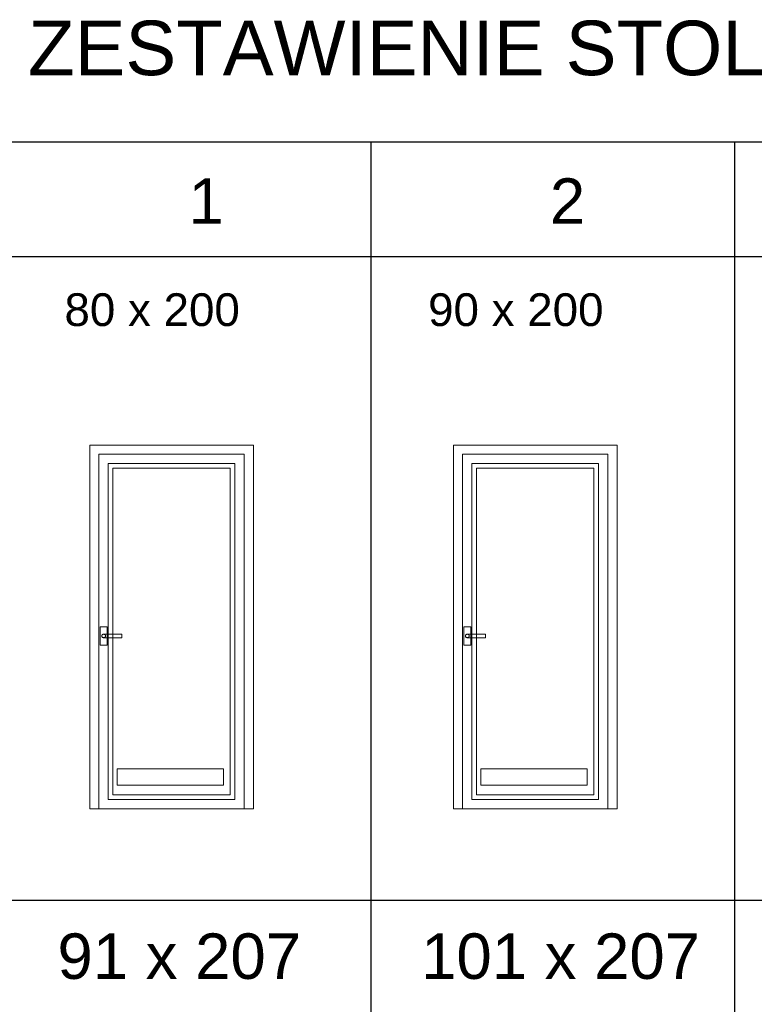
# Model space of a CAD drawing. Extents: x 4615668 to 9294084, y 5325188 to 10688993.
# Tile 484 of 656: x 4634003 to 4634407, y 5333406 to 5333948. Entities that reach past the tile are written whole.
import ezdxf

# ---------------------------------------------------------------- set-up
doc = ezdxf.new("R2010")
doc.units = 0
doc.header["$MEASUREMENT"] = 0
doc.layers.add('1k', color=7, linetype='Continuous', lineweight=30)
doc.layers.add('obrys', color=252, linetype='Continuous', lineweight=100)
doc.layers.add('OPIS', color=7, linetype='Continuous')
doc.styles.add('OZNACZ', font='arial.ttf', dxfattribs={"height": 25})

msp = doc.modelspace()

# ---------------------------------------------------------------- linework, layer by layer
at = {"layer": 'obrys', "lineweight": 15, "ltscale": 2}
for p, q in [((4634046.713, 5333708.547), (4634126.553, 5333708.547)), ((4634046.713, 5333708.547), (4634126.553, 5333708.547)), ((4634126.553, 5333708.547), (4634046.713, 5333708.547)), ((4634126.553, 5333708.547), (4634046.713, 5333708.547)), ((4634046.713, 5333513.627), (4634046.713, 5333708.547)), ((4634046.713, 5333513.627), (4634046.713, 5333708.547)), ((4634046.713, 5333708.547), (4634046.713, 5333513.627)), ((4634046.713, 5333708.547), (4634046.713, 5333513.627)), ((4634126.553, 5333708.547), (4634126.553, 5333513.627)), ((4634126.553, 5333708.547), (4634126.553, 5333513.627)), ((4634126.553, 5333513.627), (4634126.553, 5333708.547)), ((4634126.553, 5333513.627), (4634126.553, 5333708.547)), ((4634246.713, 5333708.547), (4634326.553, 5333708.547)), ((4634246.713, 5333708.547), (4634326.553, 5333708.547)), ((4634326.553, 5333708.547), (4634246.713, 5333708.547)), ((4634326.553, 5333708.547), (4634246.713, 5333708.547)), ((4634246.713, 5333513.627), (4634246.713, 5333708.547)), ((4634246.713, 5333513.627), (4634246.713, 5333708.547)), ((4634246.713, 5333708.547), (4634246.713, 5333513.627)), ((4634246.713, 5333708.547), (4634246.713, 5333513.627)), ((4634326.553, 5333708.547), (4634326.553, 5333513.627)), ((4634326.553, 5333708.547), (4634326.553, 5333513.627)), ((4634326.553, 5333513.627), (4634326.553, 5333708.547)), ((4634326.553, 5333513.627), (4634326.553, 5333708.547)), ((4634051.793, 5333703.467), (4634121.473, 5333703.467)), ((4634051.793, 5333703.467), (4634121.473, 5333703.467)), ((4634121.473, 5333703.467), (4634051.793, 5333703.467)), ((4634121.473, 5333703.467), (4634051.793, 5333703.467)), ((4634051.793, 5333518.707), (4634051.793, 5333703.467)), ((4634051.793, 5333518.707), (4634051.793, 5333703.467)), ((4634051.793, 5333703.467), (4634051.793, 5333518.707)), ((4634051.793, 5333703.467), (4634051.793, 5333518.707)), ((4634121.473, 5333703.467), (4634121.473, 5333518.707)), ((4634121.473, 5333703.467), (4634121.473, 5333518.707)), ((4634121.473, 5333518.707), (4634121.473, 5333703.467)), ((4634121.473, 5333518.707), (4634121.473, 5333703.467)), ((4634251.793, 5333703.467), (4634321.473, 5333703.467)), ((4634251.793, 5333703.467), (4634321.473, 5333703.467)), ((4634321.473, 5333703.467), (4634251.793, 5333703.467)), ((4634321.473, 5333703.467), (4634251.793, 5333703.467)), ((4634251.793, 5333518.707), (4634251.793, 5333703.467)), ((4634251.793, 5333518.707), (4634251.793, 5333703.467)), ((4634251.793, 5333703.467), (4634251.793, 5333518.707)), ((4634251.793, 5333703.467), (4634251.793, 5333518.707)), ((4634321.473, 5333703.467), (4634321.473, 5333518.707)), ((4634321.473, 5333703.467), (4634321.473, 5333518.707)), ((4634321.473, 5333518.707), (4634321.473, 5333703.467)), ((4634321.473, 5333518.707), (4634321.473, 5333703.467)), ((4634054.333, 5333700.927), (4634118.933, 5333700.927)), ((4634054.333, 5333700.927), (4634118.933, 5333700.927)), ((4634118.933, 5333700.927), (4634054.333, 5333700.927)), ((4634118.933, 5333700.927), (4634054.333, 5333700.927)), ((4634054.333, 5333521.247), (4634054.333, 5333700.927)), ((4634054.333, 5333521.247), (4634054.333, 5333700.927)), ((4634054.333, 5333700.927), (4634054.333, 5333521.247)), ((4634054.333, 5333700.927), (4634054.333, 5333521.247)), ((4634118.933, 5333700.927), (4634118.933, 5333521.247)), ((4634118.933, 5333700.927), (4634118.933, 5333521.247)), ((4634118.933, 5333521.247), (4634118.933, 5333700.927)), ((4634118.933, 5333521.247), (4634118.933, 5333700.927)), ((4634254.333, 5333700.927), (4634318.933, 5333700.927)), ((4634254.333, 5333700.927), (4634318.933, 5333700.927)), ((4634318.933, 5333700.927), (4634254.333, 5333700.927)), ((4634318.933, 5333700.927), (4634254.333, 5333700.927)), ((4634254.333, 5333521.247), (4634254.333, 5333700.927)), ((4634254.333, 5333521.247), (4634254.333, 5333700.927)), ((4634254.333, 5333700.927), (4634254.333, 5333521.247)), ((4634254.333, 5333700.927), (4634254.333, 5333521.247)), ((4634318.933, 5333700.927), (4634318.933, 5333521.247)), ((4634318.933, 5333700.927), (4634318.933, 5333521.247)), ((4634318.933, 5333521.247), (4634318.933, 5333700.927)), ((4634318.933, 5333521.247), (4634318.933, 5333700.927)), ((4634047.313, 5333603.627), (4634047.313, 5333613.627)), ((4634047.313, 5333603.627), (4634047.313, 5333613.627)), ((4634047.313, 5333603.627), (4634047.313, 5333613.627)), ((4634047.313, 5333603.627), (4634047.313, 5333613.627)), ((4634047.313, 5333613.627), (4634051.313, 5333613.627)), ((4634047.313, 5333613.627), (4634051.313, 5333613.627)), ((4634047.313, 5333613.627), (4634051.313, 5333613.627)), ((4634047.313, 5333613.627), (4634051.313, 5333613.627)), ((4634048.813, 5333609.493), (4634048.971, 5333609.567)), ((4634048.813, 5333609.493), (4634048.971, 5333609.567)), ((4634048.813, 5333609.493), (4634048.971, 5333609.567)), ((4634048.813, 5333609.493), (4634048.971, 5333609.567)), ((4634048.813, 5333609.493), (4634048.971, 5333609.567)), ((4634048.813, 5333609.493), (4634048.971, 5333609.567)), ((4634048.813, 5333609.493), (4634048.971, 5333609.567)), ((4634048.813, 5333609.493), (4634048.971, 5333609.567)), ((4634048.971, 5333609.567), (4634049.139, 5333609.612)), ((4634048.971, 5333609.567), (4634049.139, 5333609.612)), ((4634048.971, 5333609.567), (4634049.139, 5333609.612)), ((4634048.971, 5333609.567), (4634049.139, 5333609.612)), ((4634048.971, 5333609.567), (4634049.139, 5333609.612)), ((4634048.971, 5333609.567), (4634049.139, 5333609.612)), ((4634048.971, 5333609.567), (4634049.139, 5333609.612)), ((4634048.971, 5333609.567), (4634049.139, 5333609.612)), ((4634049.139, 5333609.612), (4634049.313, 5333609.627)), ((4634049.139, 5333609.612), (4634049.313, 5333609.627)), ((4634049.139, 5333609.612), (4634049.313, 5333609.627)), ((4634049.139, 5333609.612), (4634049.313, 5333609.627)), ((4634049.139, 5333609.612), (4634049.313, 5333609.627)), ((4634049.139, 5333609.612), (4634049.313, 5333609.627)), ((4634049.139, 5333609.612), (4634049.313, 5333609.627)), ((4634049.139, 5333609.612), (4634049.313, 5333609.627)), ((4634049.313, 5333609.627), (4634059.313, 5333609.527)), ((4634049.313, 5333609.627), (4634059.313, 5333609.527)), ((4634049.313, 5333609.627), (4634049.487, 5333609.612)), ((4634049.313, 5333609.627), (4634049.487, 5333609.612)), ((4634049.313, 5333609.627), (4634059.313, 5333609.627)), ((4634049.313, 5333609.627), (4634059.313, 5333609.627)), ((4634049.313, 5333609.627), (4634049.487, 5333609.612)), ((4634049.313, 5333609.627), (4634049.487, 5333609.612)), ((4634049.487, 5333609.612), (4634049.655, 5333609.567)), ((4634049.487, 5333609.612), (4634049.655, 5333609.567)), ((4634049.487, 5333609.612), (4634049.655, 5333609.567)), ((4634049.487, 5333609.612), (4634049.655, 5333609.567)), ((4634049.655, 5333609.567), (4634049.813, 5333609.493)), ((4634049.655, 5333609.567), (4634049.813, 5333609.493)), ((4634049.655, 5333609.567), (4634049.813, 5333609.493)), ((4634049.655, 5333609.567), (4634049.813, 5333609.493)), ((4634051.313, 5333613.627), (4634051.313, 5333603.627)), ((4634051.313, 5333613.627), (4634051.313, 5333603.627)), ((4634051.313, 5333613.627), (4634051.313, 5333603.627)), ((4634051.313, 5333613.627), (4634051.313, 5333603.627)), ((4634059.313, 5333609.627), (4634059.313, 5333607.527)), ((4634059.313, 5333609.627), (4634059.313, 5333607.527)), ((4634059.313, 5333609.527), (4634059.313, 5333607.727)), ((4634059.313, 5333609.527), (4634059.313, 5333607.727)), ((4634247.313, 5333603.627), (4634247.313, 5333613.627)), ((4634247.313, 5333603.627), (4634247.313, 5333613.627)), ((4634247.313, 5333603.627), (4634247.313, 5333613.627)), ((4634247.313, 5333603.627), (4634247.313, 5333613.627)), ((4634247.313, 5333613.627), (4634251.313, 5333613.627)), ((4634247.313, 5333613.627), (4634251.313, 5333613.627)), ((4634247.313, 5333613.627), (4634251.313, 5333613.627)), ((4634247.313, 5333613.627), (4634251.313, 5333613.627)), ((4634248.813, 5333609.493), (4634248.971, 5333609.567)), ((4634248.813, 5333609.493), (4634248.971, 5333609.567)), ((4634248.813, 5333609.493), (4634248.971, 5333609.567)), ((4634248.813, 5333609.493), (4634248.971, 5333609.567)), ((4634248.813, 5333609.493), (4634248.971, 5333609.567)), ((4634248.813, 5333609.493), (4634248.971, 5333609.567)), ((4634248.813, 5333609.493), (4634248.971, 5333609.567)), ((4634248.813, 5333609.493), (4634248.971, 5333609.567)), ((4634248.971, 5333609.567), (4634249.139, 5333609.612)), ((4634248.971, 5333609.567), (4634249.139, 5333609.612)), ((4634248.971, 5333609.567), (4634249.139, 5333609.612)), ((4634248.971, 5333609.567), (4634249.139, 5333609.612)), ((4634248.971, 5333609.567), (4634249.139, 5333609.612)), ((4634248.971, 5333609.567), (4634249.139, 5333609.612)), ((4634248.971, 5333609.567), (4634249.139, 5333609.612)), ((4634248.971, 5333609.567), (4634249.139, 5333609.612)), ((4634249.139, 5333609.612), (4634249.313, 5333609.627)), ((4634249.139, 5333609.612), (4634249.313, 5333609.627)), ((4634249.139, 5333609.612), (4634249.313, 5333609.627)), ((4634249.139, 5333609.612), (4634249.313, 5333609.627)), ((4634249.139, 5333609.612), (4634249.313, 5333609.627)), ((4634249.139, 5333609.612), (4634249.313, 5333609.627)), ((4634249.139, 5333609.612), (4634249.313, 5333609.627)), ((4634249.139, 5333609.612), (4634249.313, 5333609.627)), ((4634249.313, 5333609.627), (4634259.313, 5333609.527)), ((4634249.313, 5333609.627), (4634259.313, 5333609.527)), ((4634249.313, 5333609.627), (4634249.487, 5333609.612)), ((4634249.313, 5333609.627), (4634249.487, 5333609.612)), ((4634249.313, 5333609.627), (4634259.313, 5333609.627)), ((4634249.313, 5333609.627), (4634259.313, 5333609.627)), ((4634249.313, 5333609.627), (4634249.487, 5333609.612)), ((4634249.313, 5333609.627), (4634249.487, 5333609.612)), ((4634249.487, 5333609.612), (4634249.655, 5333609.567)), ((4634249.487, 5333609.612), (4634249.655, 5333609.567)), ((4634249.487, 5333609.612), (4634249.655, 5333609.567)), ((4634249.487, 5333609.612), (4634249.655, 5333609.567)), ((4634249.655, 5333609.567), (4634249.813, 5333609.493)), ((4634249.655, 5333609.567), (4634249.813, 5333609.493)), ((4634249.655, 5333609.567), (4634249.813, 5333609.493)), ((4634249.655, 5333609.567), (4634249.813, 5333609.493)), ((4634251.313, 5333613.627), (4634251.313, 5333603.627)), ((4634251.313, 5333613.627), (4634251.313, 5333603.627)), ((4634251.313, 5333613.627), (4634251.313, 5333603.627)), ((4634251.313, 5333613.627), (4634251.313, 5333603.627)), ((4634259.313, 5333609.627), (4634259.313, 5333607.527)), ((4634259.313, 5333609.627), (4634259.313, 5333607.527)), ((4634259.313, 5333609.527), (4634259.313, 5333607.727)), ((4634259.313, 5333609.527), (4634259.313, 5333607.727)), ((4634048.313, 5333608.627), (4634048.328, 5333608.801)), ((4634048.313, 5333608.627), (4634048.328, 5333608.801)), ((4634048.313, 5333608.627), (4634048.328, 5333608.801)), ((4634048.313, 5333608.627), (4634048.328, 5333608.801)), ((4634048.313, 5333608.627), (4634048.328, 5333608.801)), ((4634048.313, 5333608.627), (4634048.328, 5333608.801)), ((4634048.313, 5333608.627), (4634048.328, 5333608.801)), ((4634048.313, 5333608.627), (4634048.328, 5333608.801)), ((4634048.328, 5333608.454), (4634048.313, 5333608.627)), ((4634048.328, 5333608.454), (4634048.313, 5333608.627)), ((4634048.328, 5333608.454), (4634048.313, 5333608.627)), ((4634048.328, 5333608.454), (4634048.313, 5333608.627)), ((4634048.328, 5333608.454), (4634048.313, 5333608.627)), ((4634048.328, 5333608.454), (4634048.313, 5333608.627)), ((4634048.328, 5333608.454), (4634048.313, 5333608.627)), ((4634048.328, 5333608.801), (4634048.373, 5333608.969)), ((4634048.328, 5333608.801), (4634048.373, 5333608.969)), ((4634048.328, 5333608.801), (4634048.373, 5333608.969)), ((4634048.328, 5333608.801), (4634048.373, 5333608.969)), ((4634048.328, 5333608.801), (4634048.373, 5333608.969)), ((4634048.328, 5333608.801), (4634048.373, 5333608.969)), ((4634048.328, 5333608.801), (4634048.373, 5333608.969)), ((4634048.328, 5333608.801), (4634048.373, 5333608.969)), ((4634048.373, 5333608.285), (4634048.328, 5333608.454)), ((4634048.373, 5333608.285), (4634048.328, 5333608.454)), ((4634048.373, 5333608.285), (4634048.328, 5333608.454)), ((4634048.373, 5333608.285), (4634048.328, 5333608.454)), ((4634048.373, 5333608.285), (4634048.328, 5333608.454)), ((4634048.373, 5333608.285), (4634048.328, 5333608.454)), ((4634048.373, 5333608.285), (4634048.328, 5333608.454)), ((4634048.373, 5333608.285), (4634048.328, 5333608.454)), ((4634048.373, 5333608.969), (4634048.447, 5333609.127)), ((4634048.373, 5333608.969), (4634048.447, 5333609.127)), ((4634048.373, 5333608.969), (4634048.447, 5333609.127)), ((4634048.373, 5333608.969), (4634048.447, 5333609.127)), ((4634048.373, 5333608.969), (4634048.447, 5333609.127)), ((4634048.373, 5333608.969), (4634048.447, 5333609.127)), ((4634048.373, 5333608.969), (4634048.447, 5333609.127)), ((4634048.373, 5333608.969), (4634048.447, 5333609.127)), ((4634048.447, 5333608.127), (4634048.373, 5333608.285)), ((4634048.447, 5333608.127), (4634048.373, 5333608.285)), ((4634048.447, 5333608.127), (4634048.373, 5333608.285)), ((4634048.447, 5333608.127), (4634048.373, 5333608.285)), ((4634048.447, 5333608.127), (4634048.373, 5333608.285)), ((4634048.447, 5333608.127), (4634048.373, 5333608.285)), ((4634048.447, 5333608.127), (4634048.373, 5333608.285)), ((4634048.447, 5333608.127), (4634048.373, 5333608.285)), ((4634048.447, 5333609.127), (4634048.547, 5333609.27)), ((4634048.447, 5333609.127), (4634048.547, 5333609.27)), ((4634048.447, 5333609.127), (4634048.547, 5333609.27)), ((4634048.447, 5333609.127), (4634048.547, 5333609.27)), ((4634048.447, 5333609.127), (4634048.547, 5333609.27)), ((4634048.447, 5333609.127), (4634048.547, 5333609.27)), ((4634048.447, 5333609.127), (4634048.547, 5333609.27)), ((4634048.447, 5333609.127), (4634048.547, 5333609.27)), ((4634048.547, 5333607.985), (4634048.447, 5333608.127)), ((4634048.547, 5333607.985), (4634048.447, 5333608.127)), ((4634048.547, 5333607.985), (4634048.447, 5333608.127)), ((4634048.547, 5333607.985), (4634048.447, 5333608.127)), ((4634048.547, 5333607.985), (4634048.447, 5333608.127)), ((4634048.547, 5333607.985), (4634048.447, 5333608.127)), ((4634048.547, 5333607.985), (4634048.447, 5333608.127)), ((4634048.547, 5333607.985), (4634048.447, 5333608.127)), ((4634048.547, 5333609.27), (4634048.67, 5333609.393)), ((4634048.547, 5333609.27), (4634048.67, 5333609.393)), ((4634048.547, 5333609.27), (4634048.67, 5333609.393)), ((4634048.547, 5333609.27), (4634048.67, 5333609.393)), ((4634048.547, 5333609.27), (4634048.67, 5333609.393)), ((4634048.547, 5333609.27), (4634048.67, 5333609.393)), ((4634048.547, 5333609.27), (4634048.67, 5333609.393)), ((4634048.547, 5333609.27), (4634048.67, 5333609.393)), ((4634048.67, 5333607.861), (4634048.547, 5333607.985)), ((4634048.67, 5333607.861), (4634048.547, 5333607.985)), ((4634048.67, 5333607.861), (4634048.547, 5333607.985)), ((4634048.67, 5333607.861), (4634048.547, 5333607.985)), ((4634048.67, 5333607.861), (4634048.547, 5333607.985)), ((4634048.67, 5333607.861), (4634048.547, 5333607.985)), ((4634048.67, 5333607.861), (4634048.547, 5333607.985)), ((4634048.67, 5333607.861), (4634048.547, 5333607.985)), ((4634048.67, 5333609.393), (4634048.813, 5333609.493)), ((4634048.67, 5333609.393), (4634048.813, 5333609.493)), ((4634048.67, 5333609.393), (4634048.813, 5333609.493)), ((4634048.67, 5333609.393), (4634048.813, 5333609.493)), ((4634048.67, 5333609.393), (4634048.813, 5333609.493)), ((4634048.67, 5333609.393), (4634048.813, 5333609.493)), ((4634048.67, 5333609.393), (4634048.813, 5333609.493)), ((4634048.67, 5333609.393), (4634048.813, 5333609.493)), ((4634048.813, 5333607.761), (4634048.67, 5333607.861)), ((4634048.813, 5333607.761), (4634048.67, 5333607.861)), ((4634048.813, 5333607.761), (4634048.67, 5333607.861)), ((4634048.813, 5333607.761), (4634048.67, 5333607.861)), ((4634048.813, 5333607.761), (4634048.67, 5333607.861)), ((4634048.813, 5333607.761), (4634048.67, 5333607.861)), ((4634048.813, 5333607.761), (4634048.67, 5333607.861)), ((4634048.813, 5333607.761), (4634048.67, 5333607.861)), ((4634048.971, 5333607.688), (4634048.813, 5333607.761)), ((4634048.971, 5333607.688), (4634048.813, 5333607.761)), ((4634048.971, 5333607.688), (4634048.813, 5333607.761)), ((4634048.971, 5333607.688), (4634048.813, 5333607.761)), ((4634048.971, 5333607.688), (4634048.813, 5333607.761)), ((4634048.971, 5333607.688), (4634048.813, 5333607.761)), ((4634048.971, 5333607.688), (4634048.813, 5333607.761)), ((4634048.971, 5333607.688), (4634048.813, 5333607.761)), ((4634049.139, 5333607.643), (4634048.971, 5333607.688)), ((4634049.139, 5333607.643), (4634048.971, 5333607.688)), ((4634049.139, 5333607.643), (4634048.971, 5333607.688)), ((4634049.139, 5333607.643), (4634048.971, 5333607.688)), ((4634049.139, 5333607.643), (4634048.971, 5333607.688)), ((4634049.139, 5333607.643), (4634048.971, 5333607.688)), ((4634049.139, 5333607.643), (4634048.971, 5333607.688)), ((4634049.139, 5333607.643), (4634048.971, 5333607.688)), ((4634049.313, 5333607.627), (4634049.139, 5333607.643)), ((4634049.313, 5333607.627), (4634049.139, 5333607.643)), ((4634049.313, 5333607.627), (4634049.139, 5333607.643)), ((4634049.313, 5333607.627), (4634049.139, 5333607.643)), ((4634049.313, 5333607.627), (4634049.139, 5333607.643)), ((4634049.313, 5333607.627), (4634049.139, 5333607.643)), ((4634049.313, 5333607.627), (4634049.139, 5333607.643)), ((4634049.313, 5333607.627), (4634049.139, 5333607.643)), ((4634059.313, 5333607.727), (4634049.313, 5333607.627)), ((4634059.313, 5333607.727), (4634049.313, 5333607.627)), ((4634049.487, 5333607.643), (4634049.313, 5333607.627)), ((4634049.487, 5333607.643), (4634049.313, 5333607.627)), ((4634049.487, 5333607.643), (4634049.313, 5333607.627)), ((4634049.487, 5333607.643), (4634049.313, 5333607.627)), ((4634059.313, 5333607.527), (4634049.313, 5333607.627)), ((4634059.313, 5333607.527), (4634049.313, 5333607.627)), ((4634049.655, 5333607.688), (4634049.487, 5333607.643)), ((4634049.655, 5333607.688), (4634049.487, 5333607.643)), ((4634049.655, 5333607.688), (4634049.487, 5333607.643)), ((4634049.655, 5333607.688), (4634049.487, 5333607.643)), ((4634049.813, 5333607.761), (4634049.655, 5333607.688)), ((4634049.813, 5333607.761), (4634049.655, 5333607.688)), ((4634049.813, 5333607.761), (4634049.655, 5333607.688)), ((4634049.813, 5333607.761), (4634049.655, 5333607.688)), ((4634049.813, 5333609.493), (4634049.956, 5333609.393)), ((4634049.813, 5333609.493), (4634049.956, 5333609.393)), ((4634049.813, 5333609.493), (4634049.956, 5333609.393)), ((4634049.813, 5333609.493), (4634049.956, 5333609.393)), ((4634049.956, 5333607.861), (4634049.813, 5333607.761)), ((4634049.956, 5333607.861), (4634049.813, 5333607.761)), ((4634049.956, 5333607.861), (4634049.813, 5333607.761)), ((4634049.956, 5333607.861), (4634049.813, 5333607.761)), ((4634049.956, 5333609.393), (4634050.079, 5333609.27)), ((4634049.956, 5333609.393), (4634050.079, 5333609.27)), ((4634049.956, 5333609.393), (4634050.079, 5333609.27)), ((4634049.956, 5333609.393), (4634050.079, 5333609.27)), ((4634050.079, 5333607.985), (4634049.956, 5333607.861)), ((4634050.079, 5333607.985), (4634049.956, 5333607.861)), ((4634050.079, 5333607.985), (4634049.956, 5333607.861)), ((4634050.079, 5333607.985), (4634049.956, 5333607.861)), ((4634050.079, 5333609.27), (4634050.179, 5333609.127)), ((4634050.079, 5333609.27), (4634050.179, 5333609.127)), ((4634050.079, 5333609.27), (4634050.179, 5333609.127)), ((4634050.079, 5333609.27), (4634050.179, 5333609.127)), ((4634050.179, 5333608.127), (4634050.079, 5333607.985)), ((4634050.179, 5333608.127), (4634050.079, 5333607.985)), ((4634050.179, 5333608.127), (4634050.079, 5333607.985)), ((4634050.179, 5333608.127), (4634050.079, 5333607.985)), ((4634050.179, 5333609.127), (4634050.253, 5333608.969)), ((4634050.179, 5333609.127), (4634050.253, 5333608.969)), ((4634050.179, 5333609.127), (4634050.253, 5333608.969)), ((4634050.179, 5333609.127), (4634050.253, 5333608.969)), ((4634050.253, 5333608.285), (4634050.179, 5333608.127)), ((4634050.253, 5333608.285), (4634050.179, 5333608.127)), ((4634050.253, 5333608.285), (4634050.179, 5333608.127)), ((4634050.253, 5333608.285), (4634050.179, 5333608.127)), ((4634050.253, 5333608.969), (4634050.298, 5333608.801)), ((4634050.253, 5333608.969), (4634050.298, 5333608.801)), ((4634050.253, 5333608.969), (4634050.298, 5333608.801)), ((4634050.253, 5333608.969), (4634050.298, 5333608.801)), ((4634050.298, 5333608.454), (4634050.253, 5333608.285)), ((4634050.298, 5333608.454), (4634050.253, 5333608.285)), ((4634050.298, 5333608.454), (4634050.253, 5333608.285)), ((4634050.298, 5333608.454), (4634050.253, 5333608.285)), ((4634050.298, 5333608.801), (4634050.313, 5333608.627)), ((4634050.298, 5333608.801), (4634050.313, 5333608.627)), ((4634050.298, 5333608.801), (4634050.313, 5333608.627)), ((4634050.298, 5333608.801), (4634050.313, 5333608.627)), ((4634050.313, 5333608.627), (4634050.298, 5333608.454)), ((4634050.313, 5333608.627), (4634050.298, 5333608.454)), ((4634050.313, 5333608.627), (4634050.298, 5333608.454)), ((4634050.313, 5333608.627), (4634050.298, 5333608.454)), ((4634248.313, 5333608.627), (4634248.328, 5333608.801)), ((4634248.313, 5333608.627), (4634248.328, 5333608.801)), ((4634248.313, 5333608.627), (4634248.328, 5333608.801)), ((4634248.313, 5333608.627), (4634248.328, 5333608.801)), ((4634248.313, 5333608.627), (4634248.328, 5333608.801)), ((4634248.313, 5333608.627), (4634248.328, 5333608.801)), ((4634248.313, 5333608.627), (4634248.328, 5333608.801)), ((4634248.313, 5333608.627), (4634248.328, 5333608.801)), ((4634248.328, 5333608.454), (4634248.313, 5333608.627)), ((4634248.328, 5333608.454), (4634248.313, 5333608.627)), ((4634248.328, 5333608.454), (4634248.313, 5333608.627)), ((4634248.328, 5333608.454), (4634248.313, 5333608.627)), ((4634248.328, 5333608.454), (4634248.313, 5333608.627)), ((4634248.328, 5333608.454), (4634248.313, 5333608.627)), ((4634248.328, 5333608.454), (4634248.313, 5333608.627)), ((4634248.328, 5333608.801), (4634248.373, 5333608.969)), ((4634248.328, 5333608.801), (4634248.373, 5333608.969)), ((4634248.328, 5333608.801), (4634248.373, 5333608.969)), ((4634248.328, 5333608.801), (4634248.373, 5333608.969)), ((4634248.328, 5333608.801), (4634248.373, 5333608.969)), ((4634248.328, 5333608.801), (4634248.373, 5333608.969)), ((4634248.328, 5333608.801), (4634248.373, 5333608.969)), ((4634248.328, 5333608.801), (4634248.373, 5333608.969)), ((4634248.373, 5333608.285), (4634248.328, 5333608.454)), ((4634248.373, 5333608.285), (4634248.328, 5333608.454)), ((4634248.373, 5333608.285), (4634248.328, 5333608.454)), ((4634248.373, 5333608.285), (4634248.328, 5333608.454)), ((4634248.373, 5333608.285), (4634248.328, 5333608.454)), ((4634248.373, 5333608.285), (4634248.328, 5333608.454)), ((4634248.373, 5333608.285), (4634248.328, 5333608.454)), ((4634248.373, 5333608.285), (4634248.328, 5333608.454)), ((4634248.373, 5333608.969), (4634248.447, 5333609.127)), ((4634248.373, 5333608.969), (4634248.447, 5333609.127)), ((4634248.373, 5333608.969), (4634248.447, 5333609.127)), ((4634248.373, 5333608.969), (4634248.447, 5333609.127)), ((4634248.373, 5333608.969), (4634248.447, 5333609.127)), ((4634248.373, 5333608.969), (4634248.447, 5333609.127)), ((4634248.373, 5333608.969), (4634248.447, 5333609.127)), ((4634248.373, 5333608.969), (4634248.447, 5333609.127)), ((4634248.447, 5333608.127), (4634248.373, 5333608.285)), ((4634248.447, 5333608.127), (4634248.373, 5333608.285)), ((4634248.447, 5333608.127), (4634248.373, 5333608.285)), ((4634248.447, 5333608.127), (4634248.373, 5333608.285)), ((4634248.447, 5333608.127), (4634248.373, 5333608.285)), ((4634248.447, 5333608.127), (4634248.373, 5333608.285)), ((4634248.447, 5333608.127), (4634248.373, 5333608.285)), ((4634248.447, 5333608.127), (4634248.373, 5333608.285)), ((4634248.447, 5333609.127), (4634248.547, 5333609.27)), ((4634248.447, 5333609.127), (4634248.547, 5333609.27)), ((4634248.447, 5333609.127), (4634248.547, 5333609.27)), ((4634248.447, 5333609.127), (4634248.547, 5333609.27)), ((4634248.447, 5333609.127), (4634248.547, 5333609.27)), ((4634248.447, 5333609.127), (4634248.547, 5333609.27)), ((4634248.447, 5333609.127), (4634248.547, 5333609.27)), ((4634248.447, 5333609.127), (4634248.547, 5333609.27)), ((4634248.547, 5333607.985), (4634248.447, 5333608.127)), ((4634248.547, 5333607.985), (4634248.447, 5333608.127)), ((4634248.547, 5333607.985), (4634248.447, 5333608.127)), ((4634248.547, 5333607.985), (4634248.447, 5333608.127)), ((4634248.547, 5333607.985), (4634248.447, 5333608.127)), ((4634248.547, 5333607.985), (4634248.447, 5333608.127)), ((4634248.547, 5333607.985), (4634248.447, 5333608.127)), ((4634248.547, 5333607.985), (4634248.447, 5333608.127)), ((4634248.547, 5333609.27), (4634248.67, 5333609.393)), ((4634248.547, 5333609.27), (4634248.67, 5333609.393)), ((4634248.547, 5333609.27), (4634248.67, 5333609.393)), ((4634248.547, 5333609.27), (4634248.67, 5333609.393)), ((4634248.547, 5333609.27), (4634248.67, 5333609.393)), ((4634248.547, 5333609.27), (4634248.67, 5333609.393)), ((4634248.547, 5333609.27), (4634248.67, 5333609.393)), ((4634248.547, 5333609.27), (4634248.67, 5333609.393)), ((4634248.67, 5333607.861), (4634248.547, 5333607.985)), ((4634248.67, 5333607.861), (4634248.547, 5333607.985)), ((4634248.67, 5333607.861), (4634248.547, 5333607.985)), ((4634248.67, 5333607.861), (4634248.547, 5333607.985)), ((4634248.67, 5333607.861), (4634248.547, 5333607.985)), ((4634248.67, 5333607.861), (4634248.547, 5333607.985)), ((4634248.67, 5333607.861), (4634248.547, 5333607.985)), ((4634248.67, 5333607.861), (4634248.547, 5333607.985)), ((4634248.67, 5333609.393), (4634248.813, 5333609.493)), ((4634248.67, 5333609.393), (4634248.813, 5333609.493)), ((4634248.67, 5333609.393), (4634248.813, 5333609.493)), ((4634248.67, 5333609.393), (4634248.813, 5333609.493)), ((4634248.67, 5333609.393), (4634248.813, 5333609.493)), ((4634248.67, 5333609.393), (4634248.813, 5333609.493)), ((4634248.67, 5333609.393), (4634248.813, 5333609.493)), ((4634248.67, 5333609.393), (4634248.813, 5333609.493)), ((4634248.813, 5333607.761), (4634248.67, 5333607.861)), ((4634248.813, 5333607.761), (4634248.67, 5333607.861)), ((4634248.813, 5333607.761), (4634248.67, 5333607.861)), ((4634248.813, 5333607.761), (4634248.67, 5333607.861)), ((4634248.813, 5333607.761), (4634248.67, 5333607.861)), ((4634248.813, 5333607.761), (4634248.67, 5333607.861)), ((4634248.813, 5333607.761), (4634248.67, 5333607.861)), ((4634248.813, 5333607.761), (4634248.67, 5333607.861)), ((4634248.971, 5333607.688), (4634248.813, 5333607.761)), ((4634248.971, 5333607.688), (4634248.813, 5333607.761)), ((4634248.971, 5333607.688), (4634248.813, 5333607.761)), ((4634248.971, 5333607.688), (4634248.813, 5333607.761)), ((4634248.971, 5333607.688), (4634248.813, 5333607.761)), ((4634248.971, 5333607.688), (4634248.813, 5333607.761)), ((4634248.971, 5333607.688), (4634248.813, 5333607.761)), ((4634248.971, 5333607.688), (4634248.813, 5333607.761)), ((4634249.139, 5333607.643), (4634248.971, 5333607.688)), ((4634249.139, 5333607.643), (4634248.971, 5333607.688)), ((4634249.139, 5333607.643), (4634248.971, 5333607.688)), ((4634249.139, 5333607.643), (4634248.971, 5333607.688)), ((4634249.139, 5333607.643), (4634248.971, 5333607.688)), ((4634249.139, 5333607.643), (4634248.971, 5333607.688)), ((4634249.139, 5333607.643), (4634248.971, 5333607.688)), ((4634249.139, 5333607.643), (4634248.971, 5333607.688)), ((4634249.313, 5333607.627), (4634249.139, 5333607.643)), ((4634249.313, 5333607.627), (4634249.139, 5333607.643)), ((4634249.313, 5333607.627), (4634249.139, 5333607.643)), ((4634249.313, 5333607.627), (4634249.139, 5333607.643)), ((4634249.313, 5333607.627), (4634249.139, 5333607.643)), ((4634249.313, 5333607.627), (4634249.139, 5333607.643)), ((4634249.313, 5333607.627), (4634249.139, 5333607.643)), ((4634249.313, 5333607.627), (4634249.139, 5333607.643)), ((4634259.313, 5333607.727), (4634249.313, 5333607.627)), ((4634259.313, 5333607.727), (4634249.313, 5333607.627)), ((4634249.487, 5333607.643), (4634249.313, 5333607.627)), ((4634249.487, 5333607.643), (4634249.313, 5333607.627)), ((4634249.487, 5333607.643), (4634249.313, 5333607.627)), ((4634249.487, 5333607.643), (4634249.313, 5333607.627)), ((4634259.313, 5333607.527), (4634249.313, 5333607.627)), ((4634259.313, 5333607.527), (4634249.313, 5333607.627)), ((4634249.655, 5333607.688), (4634249.487, 5333607.643)), ((4634249.655, 5333607.688), (4634249.487, 5333607.643)), ((4634249.655, 5333607.688), (4634249.487, 5333607.643)), ((4634249.655, 5333607.688), (4634249.487, 5333607.643)), ((4634249.813, 5333607.761), (4634249.655, 5333607.688)), ((4634249.813, 5333607.761), (4634249.655, 5333607.688)), ((4634249.813, 5333607.761), (4634249.655, 5333607.688)), ((4634249.813, 5333607.761), (4634249.655, 5333607.688)), ((4634249.813, 5333609.493), (4634249.956, 5333609.393)), ((4634249.813, 5333609.493), (4634249.956, 5333609.393)), ((4634249.813, 5333609.493), (4634249.956, 5333609.393)), ((4634249.813, 5333609.493), (4634249.956, 5333609.393)), ((4634249.956, 5333607.861), (4634249.813, 5333607.761)), ((4634249.956, 5333607.861), (4634249.813, 5333607.761)), ((4634249.956, 5333607.861), (4634249.813, 5333607.761)), ((4634249.956, 5333607.861), (4634249.813, 5333607.761)), ((4634249.956, 5333609.393), (4634250.079, 5333609.27)), ((4634249.956, 5333609.393), (4634250.079, 5333609.27)), ((4634249.956, 5333609.393), (4634250.079, 5333609.27)), ((4634249.956, 5333609.393), (4634250.079, 5333609.27)), ((4634250.079, 5333607.985), (4634249.956, 5333607.861)), ((4634250.079, 5333607.985), (4634249.956, 5333607.861)), ((4634250.079, 5333607.985), (4634249.956, 5333607.861)), ((4634250.079, 5333607.985), (4634249.956, 5333607.861)), ((4634250.079, 5333609.27), (4634250.179, 5333609.127)), ((4634250.079, 5333609.27), (4634250.179, 5333609.127)), ((4634250.079, 5333609.27), (4634250.179, 5333609.127)), ((4634250.079, 5333609.27), (4634250.179, 5333609.127)), ((4634250.179, 5333608.127), (4634250.079, 5333607.985)), ((4634250.179, 5333608.127), (4634250.079, 5333607.985)), ((4634250.179, 5333608.127), (4634250.079, 5333607.985)), ((4634250.179, 5333608.127), (4634250.079, 5333607.985)), ((4634250.179, 5333609.127), (4634250.253, 5333608.969)), ((4634250.179, 5333609.127), (4634250.253, 5333608.969)), ((4634250.179, 5333609.127), (4634250.253, 5333608.969)), ((4634250.179, 5333609.127), (4634250.253, 5333608.969)), ((4634250.253, 5333608.285), (4634250.179, 5333608.127)), ((4634250.253, 5333608.285), (4634250.179, 5333608.127)), ((4634250.253, 5333608.285), (4634250.179, 5333608.127)), ((4634250.253, 5333608.285), (4634250.179, 5333608.127)), ((4634250.253, 5333608.969), (4634250.298, 5333608.801)), ((4634250.253, 5333608.969), (4634250.298, 5333608.801)), ((4634250.253, 5333608.969), (4634250.298, 5333608.801)), ((4634250.253, 5333608.969), (4634250.298, 5333608.801)), ((4634250.298, 5333608.454), (4634250.253, 5333608.285)), ((4634250.298, 5333608.454), (4634250.253, 5333608.285)), ((4634250.298, 5333608.454), (4634250.253, 5333608.285)), ((4634250.298, 5333608.454), (4634250.253, 5333608.285)), ((4634250.298, 5333608.801), (4634250.313, 5333608.627)), ((4634250.298, 5333608.801), (4634250.313, 5333608.627)), ((4634250.298, 5333608.801), (4634250.313, 5333608.627)), ((4634250.298, 5333608.801), (4634250.313, 5333608.627)), ((4634250.313, 5333608.627), (4634250.298, 5333608.454)), ((4634250.313, 5333608.627), (4634250.298, 5333608.454)), ((4634250.313, 5333608.627), (4634250.298, 5333608.454)), ((4634250.313, 5333608.627), (4634250.298, 5333608.454)), ((4634051.313, 5333603.627), (4634047.313, 5333603.627)), ((4634051.313, 5333603.627), (4634047.313, 5333603.627)), ((4634051.313, 5333603.627), (4634047.313, 5333603.627)), ((4634051.313, 5333603.627), (4634047.313, 5333603.627)), ((4634251.313, 5333603.627), (4634247.313, 5333603.627)), ((4634251.313, 5333603.627), (4634247.313, 5333603.627)), ((4634251.313, 5333603.627), (4634247.313, 5333603.627)), ((4634251.313, 5333603.627), (4634247.313, 5333603.627)), ((4634121.473, 5333518.707), (4634051.793, 5333518.707)), ((4634121.473, 5333518.707), (4634051.793, 5333518.707)), ((4634051.793, 5333518.707), (4634121.473, 5333518.707)), ((4634051.793, 5333518.707), (4634121.473, 5333518.707)), ((4634118.933, 5333521.247), (4634054.333, 5333521.247)), ((4634118.933, 5333521.247), (4634054.333, 5333521.247)), ((4634054.333, 5333521.247), (4634118.933, 5333521.247)), ((4634054.333, 5333521.247), (4634118.933, 5333521.247)), ((4634321.473, 5333518.707), (4634251.793, 5333518.707)), ((4634321.473, 5333518.707), (4634251.793, 5333518.707)), ((4634251.793, 5333518.707), (4634321.473, 5333518.707)), ((4634251.793, 5333518.707), (4634321.473, 5333518.707)), ((4634318.933, 5333521.247), (4634254.333, 5333521.247)), ((4634318.933, 5333521.247), (4634254.333, 5333521.247)), ((4634254.333, 5333521.247), (4634318.933, 5333521.247)), ((4634254.333, 5333521.247), (4634318.933, 5333521.247))]:
    msp.add_line(p, q, dxfattribs=at)
for points in [[(4634041.633, 5333513.627), (4634131.633, 5333513.627), (4634131.633, 5333713.627), (4634041.633, 5333713.627)], [(4634241.633, 5333513.627), (4634331.633, 5333513.627), (4634331.633, 5333713.627), (4634241.633, 5333713.627)], [(4634056.692, 5333535.471), (4634115.153, 5333535.471), (4634115.153, 5333526.485), (4634056.692, 5333526.485)], [(4634256.692, 5333535.471), (4634315.153, 5333535.471), (4634315.153, 5333526.485), (4634256.692, 5333526.485)]]:
    msp.add_lwpolyline(points, close=True, dxfattribs=at)
at = {"layer": 'OPIS'}
for p, q in [((4633597.282, 5333880.347), (4635796.495, 5333880.347)), ((4634196.495, 5332987.07), (4634196.495, 5333880.347)), ((4634396.495, 5332987.07), (4634396.495, 5333880.347)), ((4634396.495, 5332987.07), (4634396.495, 5333880.347)), ((4633597.282, 5333817.347), (4635796.495, 5333817.347)), ((4633597.282, 5333463.384), (4635796.495, 5333463.384))]:
    msp.add_line(p, q, dxfattribs=at)

# ---------------------------------------------------------------- texts
at = {"layer": '1k', "style": 'OZNACZ'}
msp.add_text('ZESTAWIENIE STOLARKI DRZWIOWEJ', height=30, dxfattribs=at).set_placement((4634007.726, 5333917.015))
at = {"layer": 'OPIS', "style": 'OZNACZ'}
for s, p in [('1', (4634095.993, 5333835.292)), ('2', (4634294.725, 5333835.292)), ('91 x 207', (4634023.899, 5333420.028)), ('101 x 207', (4634223.899, 5333420.028))]:
    msp.add_text(s, height=25, dxfattribs=at).set_placement(p)
at = {"layer": 'OPIS', "char_height": 18, "width": 185.76483, "attachment_point": 1, "style": 'OZNACZ'}
for s, insert in [('{\\fArial|b0|i0|c238|p34;\\C0;80 x 200}', (4634027.752, 5333797.071)), ('{\\fArial|b0|i0|c238|p34;\\C0;90 x 200}', (4634227.752, 5333797.071))]:
    msp.add_mtext(s, dxfattribs=dict(at, insert=insert))

doc.saveas('drawing.dxf')
